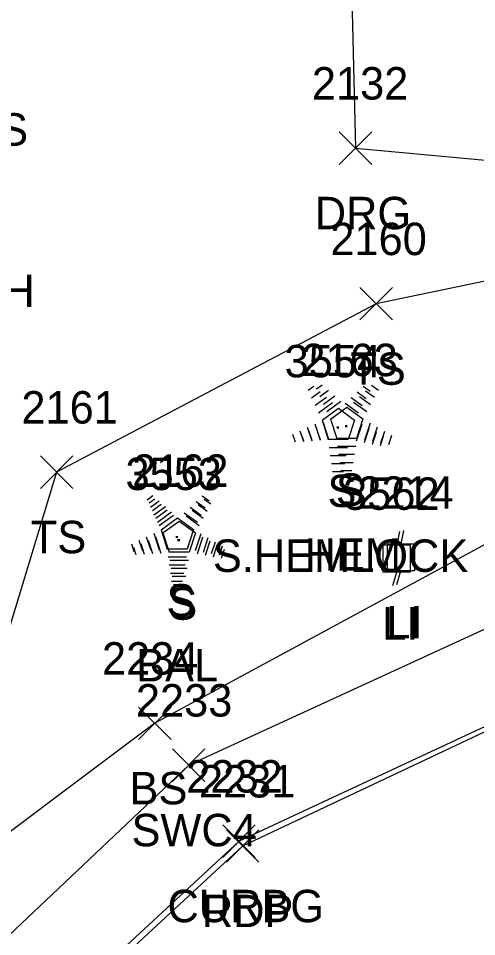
# Model space of a CAD drawing. Extents: x 49137 to 50946, y 9590 to 10709.
# Drawn here: x 49987.7 to 50015.9, y 10129.9 to 10186.5 of the extents above; entities that cross this region are included whole.
import ezdxf

# ---------------------------------------------------------------- set-up
doc = ezdxf.new("R2010")
doc.units = 0
for name, color, linetype in [('D_A', 7, 'Continuous'), ('L_A', 7, 'Continuous'), ('L_C', 7, 'Continuous'), ('L_I', 7, 'Continuous'), ('L_TIC', 7, 'Continuous'), ('LELB', 7, 'Continuous'), ('LTC', 7, 'Continuous'), ('P_A', 7, 'Continuous'), ('P_I', 7, 'Continuous'), ('P_TIC', 7, 'Continuous'), ('PET', 7, 'Continuous'), ('R_A', 7, 'Continuous'), ('R_I', 7, 'Continuous'), ('R_TIC', 7, 'Continuous'), ('RC', 7, 'Continuous'), ('RDG', 7, 'Continuous'), ('RSW', 7, 'Continuous'), ('U_A', 7, 'Continuous'), ('U_I', 7, 'Continuous'), ('ULP', 7, 'Continuous')]:
    doc.layers.add(name, color=color, linetype=linetype)

msp = doc.modelspace()

# ---------------------------------------------------------------- linework, layer by layer
at = {"layer": 'L_TIC'}
for points in [[(50008.729, 10167.921), (50010.729, 10169.921)], [(50010.729, 10167.921), (50008.729, 10169.921)], [(49989.014, 10157.531), (49991.014, 10159.531)], [(49991.014, 10157.531), (49989.014, 10159.531)], [(49995.071, 10142.044), (49997.071, 10144.044)], [(49997.071, 10142.044), (49995.071, 10144.044)]]:
    msp.add_lwpolyline(points, dxfattribs=at)
at = {"layer": 'LELB'}
for points in [[(50059.207, 10178.77), (50028.413, 10172.811), (50009.729, 10168.921), (49990.014, 10158.531), (49982.121, 10132.61), (49968.204, 10108.513), (49962.139, 10093.516), (49959.115, 10077.066), (49958.099, 10070.421), (49954.983, 10070.006), (49949.237, 10070.265), (49946.938, 10062.783)], [(50098.239, 10171.767), (50082.638, 10166.885), (50071.985, 10164.968), (50037.302, 10160), (50019.035, 10155.468), (49996.071, 10143.044), (49982.121, 10132.61), (49977.73, 10134.389), (49971.722, 10123.997), (49967.691, 10108.727), (49960.47, 10094.086), (49957.429, 10077.197), (49956.319, 10072.029), (49954.648, 10071.844), (49954.156, 10074.76), (49955.264, 10079.229)]]:
    msp.add_lwpolyline(points, dxfattribs=at)
at = {"layer": 'LTC'}
for p, q in [((50005.537, 10163.588), (50005.891, 10163.846)), ((50005.746, 10163.123), (50006.275, 10163.507)), ((50006.051, 10163.663), (50006.406, 10163.921)), ((50006.261, 10163.198), (50006.79, 10163.582)), ((50008.564, 10163.48), (50009.113, 10163.081)), ((50008.935, 10163.829), (50009.354, 10163.524)), ((50009.078, 10163.555), (50009.628, 10163.156)), ((50009.449, 10163.903), (50009.869, 10163.599)), ((50005.956, 10162.657), (50006.66, 10163.168)), ((50006.47, 10162.732), (50007.174, 10163.243)), ((50006.68, 10162.266), (50007.558, 10162.904)), ((50008.193, 10163.132), (50008.872, 10162.638)), ((50008.707, 10163.207), (50009.387, 10162.713)), ((50006.165, 10162.191), (50007.044, 10162.829)), ((50006.39, 10161.736), (50007.402, 10162.471)), ((50006.904, 10161.811), (50007.916, 10162.546)), ((50007.402, 10162.471), (50008.399, 10161.746)), ((50007.822, 10162.784), (50008.631, 10162.195)), ((50007.916, 10162.546), (50008.913, 10161.821)), ((50008.336, 10162.858), (50009.146, 10162.27)), ((50006.904, 10161.811), (50007.292, 10160.618)), ((50008.913, 10161.821), (50008.522, 10160.618)), ((50005.48, 10161.301), (50005.751, 10160.465)), ((50005.935, 10161.517), (50006.266, 10160.498)), ((50005.994, 10161.376), (50006.266, 10160.54)), ((50006.39, 10161.736), (50006.777, 10160.543)), ((50006.45, 10161.592), (50006.781, 10160.573)), ((50008.399, 10161.746), (50008.008, 10160.543)), ((50008.836, 10161.475), (50008.498, 10160.435)), ((50009.281, 10161.225), (50008.993, 10160.34)), ((50009.351, 10161.55), (50009.013, 10160.51)), ((50009.795, 10161.299), (50009.508, 10160.415)), ((50004.569, 10160.867), (50004.721, 10160.4)), ((50005.025, 10161.084), (50005.236, 10160.432)), ((50005.084, 10160.942), (50005.236, 10160.474)), ((50005.539, 10161.159), (50005.751, 10160.507)), ((50008.522, 10160.618), (50007.292, 10160.618)), ((50009.725, 10160.975), (50009.488, 10160.245)), ((50010.17, 10160.724), (50009.983, 10160.15)), ((50010.24, 10161.049), (50010.003, 10160.32)), ((50010.684, 10160.799), (50010.497, 10160.225)), ((50008.008, 10160.543), (50006.777, 10160.543)), ((50008.484, 10160.118), (50007.339, 10160.118)), ((50007.969, 10160.043), (50006.825, 10160.043)), ((50007.885, 10159.543), (50006.897, 10159.543)), ((50008.4, 10159.618), (50007.412, 10159.618)), ((50007.802, 10159.043), (50006.97, 10159.043)), ((50008.316, 10159.118), (50007.484, 10159.118)), ((50007.718, 10158.543), (50007.043, 10158.543)), ((50008.232, 10158.618), (50007.557, 10158.618)), ((49995.602, 10156.835), (49995.957, 10157.093)), ((49995.716, 10156.636), (49996.071, 10156.893)), ((49995.812, 10156.37), (49996.341, 10156.754)), ((49998.629, 10156.727), (49999.179, 10156.328)), ((49999, 10157.076), (49999.42, 10156.771)), ((49999.115, 10156.876), (49999.534, 10156.572)), ((49995.926, 10156.17), (49996.455, 10156.555)), ((49996.021, 10155.904), (49996.725, 10156.415)), ((49996.136, 10155.705), (49996.839, 10156.216)), ((49998.258, 10156.379), (49998.937, 10155.885)), ((49998.373, 10156.18), (49999.052, 10155.686)), ((49998.744, 10156.528), (49999.293, 10156.129)), ((49996.231, 10155.438), (49997.109, 10156.076)), ((49996.345, 10155.239), (49997.224, 10155.877)), ((49996.455, 10154.983), (49997.467, 10155.718)), ((49997.467, 10155.718), (49998.464, 10154.993)), ((49997.887, 10156.031), (49998.697, 10155.442)), ((49998.001, 10155.831), (49998.811, 10155.242)), ((49996.455, 10154.983), (49996.842, 10153.79)), ((49996.57, 10154.784), (49997.581, 10155.518)), ((49997.581, 10155.518), (49998.579, 10154.793)), ((49998.464, 10154.993), (49998.073, 10153.79)), ((49995.545, 10154.548), (49995.817, 10153.713)), ((49996.001, 10154.764), (49996.332, 10153.745)), ((49996.115, 10154.565), (49996.446, 10153.545)), ((49996.57, 10154.784), (49996.957, 10153.59)), ((49998.579, 10154.793), (49998.187, 10153.59)), ((49998.902, 10154.722), (49998.564, 10153.683)), ((49999.016, 10154.522), (49998.678, 10153.483)), ((49999.346, 10154.472), (49999.059, 10153.587)), ((49994.635, 10154.115), (49994.787, 10153.647)), ((49994.749, 10153.915), (49994.901, 10153.447)), ((49995.09, 10154.331), (49995.302, 10153.68)), ((49995.204, 10154.132), (49995.416, 10153.48)), ((49995.66, 10154.348), (49995.931, 10153.513)), ((49999.461, 10154.272), (49999.173, 10153.387)), ((49999.791, 10154.222), (49999.554, 10153.492)), ((49999.905, 10154.022), (49999.668, 10153.292)), ((50000.235, 10153.971), (50000.048, 10153.397)), ((49998.073, 10153.79), (49996.842, 10153.79)), ((49998.035, 10153.29), (49996.89, 10153.29)), ((49998.187, 10153.59), (49996.957, 10153.59)), ((50000.349, 10153.772), (50000.163, 10153.197)), ((49997.951, 10152.79), (49996.962, 10152.79)), ((49998.149, 10153.09), (49997.004, 10153.09)), ((49997.867, 10152.29), (49997.035, 10152.29)), ((49998.065, 10152.59), (49997.077, 10152.59)), ((49997.783, 10151.79), (49997.108, 10151.79)), ((49997.981, 10152.09), (49997.15, 10152.09)), ((49997.898, 10151.59), (49997.223, 10151.59))]:
    msp.add_line(p, q, dxfattribs=at)
at = {"layer": 'P_TIC'}
for points in [[(50000.488, 10134.468), (50002.488, 10136.468)], [(50002.488, 10134.468), (50000.488, 10136.468)]]:
    msp.add_lwpolyline(points, dxfattribs=at)
at = {"layer": 'PET'}
msp.add_lwpolyline([(50500, 10146.803), (50482.824, 10146.596), (50451.943, 10142.575), (50406.356, 10149.875), (50391.036, 10152.294), (50366.967, 10154.835), (50332.971, 10157.453), (50281.747, 10161.159), (50239.768, 10163.197), (50191.306, 10163.258), (50147.424, 10160.548), (50119.041, 10158.144), (50090.984, 10156.228), (50087.122, 10154.93), (50074.588, 10152.393), (50039.424, 10148.744), (50022.281, 10145.278), (50001.488, 10135.468), (49981.426, 10116.921), (49974.218, 10104.512), (49968.544, 10090.521), (49966.026, 10076.927), (49965.371, 10068.985)], dxfattribs=at)
at = {"layer": 'R_TIC'}
for points in [[(50007.455, 10177.516), (50009.455, 10179.516)], [(50009.455, 10177.516), (50007.455, 10179.516)], [(49997.164, 10139.457), (49999.164, 10141.457)], [(49999.164, 10139.457), (49997.164, 10141.457)], [(50000.273, 10134.771), (50002.273, 10136.771)], [(50002.273, 10134.771), (50000.273, 10136.771)]]:
    msp.add_lwpolyline(points, dxfattribs=at)
at = {"layer": 'RC'}
msp.add_lwpolyline([(50090.984, 10156.228), (50086.802, 10155.012), (50074.635, 10152.68), (50039.404, 10148.944), (50022.233, 10145.541), (50001.273, 10135.771), (49981.184, 10117.18), (49973.858, 10104.886), (49968.286, 10090.59), (49965.755, 10076.904), (49965.095, 10068.882)], dxfattribs=at)
at = {"layer": 'RDG'}
msp.add_lwpolyline([(50039.942, 10195.24), (50008.077, 10193.664), (50008.455, 10178.516), (50022.058, 10177.271)], dxfattribs=at)
at = {"layer": 'RSW'}
msp.add_lwpolyline([(50073.539, 10157.759), (50038.915, 10154.372), (50020.739, 10150.83), (49998.164, 10140.457), (49976.714, 10120.181), (49969.231, 10107.368), (49963.065, 10092.754), (49960.301, 10076.5)], dxfattribs=at)
at = {"layer": 'ULP'}
for p, q in [((50011.165, 10154.874), (50010.998, 10154.041)), ((50011.423, 10154.939), (50011.256, 10154.106)), ((50010.165, 10152.374), (50010.165, 10154.041)), ((50010.165, 10154.041), (50011.831, 10154.041)), ((50010.423, 10152.439), (50010.423, 10154.106)), ((50010.423, 10154.106), (50012.089, 10154.106)), ((50011.831, 10154.041), (50011.831, 10152.374)), ((50012.089, 10154.106), (50012.089, 10152.439)), ((50011.256, 10153.273), (50011.256, 10153.273)), ((50010.998, 10153.208), (50010.998, 10153.208)), ((50011.831, 10152.374), (50010.165, 10152.374)), ((50012.089, 10152.439), (50010.423, 10152.439)), ((50010.748, 10151.541), (50010.998, 10152.374)), ((50011.006, 10151.606), (50011.256, 10152.439))]:
    msp.add_line(p, q, dxfattribs=at)

# ---------------------------------------------------------------- texts
at = {"layer": 'D_A'}
msp.add_text('DITCH', height=2, dxfattribs=at).set_placement((49980.492, 10168.723))
at = {"layer": 'L_A'}
for s, p in [('BS', (49984.684, 10178.671)), ('TS', (50008.139, 10163.921)), ('S', (50006.727, 10156.38)), ('S', (50007.242, 10156.455)), ('TS', (49988.423, 10153.531)), ('S', (49996.793, 10149.627)), ('S', (49996.907, 10149.428)), ('BS', (49994.512, 10138.044))]:
    msp.add_text(s, height=2, dxfattribs=at).set_placement(p)
at = {"layer": 'L_C'}
for s, p in [('S.HEMLOCK', (49999.657, 10152.38)), ('HEM', (50005.321, 10152.455)), ('BAL', (49994.919, 10145.627))]:
    msp.add_text(s, height=2, dxfattribs=at).set_placement(p)
at = {"layer": 'L_I'}
for s, p in [('2160', (50006.903, 10171.921)), ('3554', (50004.082, 10164.38)), ('2163', (50005.116, 10164.455)), ('2161', (49987.841, 10161.531)), ('2162', (49994.667, 10157.627)), ('3553', (49994.262, 10157.428)), ('2234', (49992.812, 10146.044))]:
    msp.add_text(s, height=2, dxfattribs=at).set_placement(p)
at = {"layer": 'LTC'}
for p in [(50007.284, 10161.484), (50007.799, 10161.559), (49997.35, 10154.731), (49997.464, 10154.532)]:
    msp.add_text('.', height=1.037, rotation=270, dxfattribs=at).set_placement(p)
at = {"layer": 'P_A'}
msp.add_text('RDP', height=2, dxfattribs=at).set_placement((49998.976, 10130.468))
at = {"layer": 'P_I'}
msp.add_text('2231', height=2, dxfattribs=at).set_placement((49998.795, 10138.468))
at = {"layer": 'R_A'}
for s, p in [('DRG', (50005.943, 10173.516)), ('SWC4', (49994.636, 10135.457)), ('CURBG', (49996.855, 10130.771))]:
    msp.add_text(s, height=2, dxfattribs=at).set_placement(p)
at = {"layer": 'R_I'}
for s, p in [('2132', (50005.762, 10181.516)), ('2233', (49994.904, 10143.457)), ('2232', (49998.013, 10138.771))]:
    msp.add_text(s, height=2, dxfattribs=at).set_placement(p)
at = {"layer": 'U_A'}
for p in [(50010.1, 10148.208), (50010.358, 10148.273)]:
    msp.add_text('LI', height=2, dxfattribs=at).set_placement(p)
at = {"layer": 'U_I'}
for s, p in [('3562', (50007.691, 10156.208)), ('2214', (50008.563, 10156.273))]:
    msp.add_text(s, height=2, dxfattribs=at).set_placement(p)

doc.saveas('drawing.dxf')
